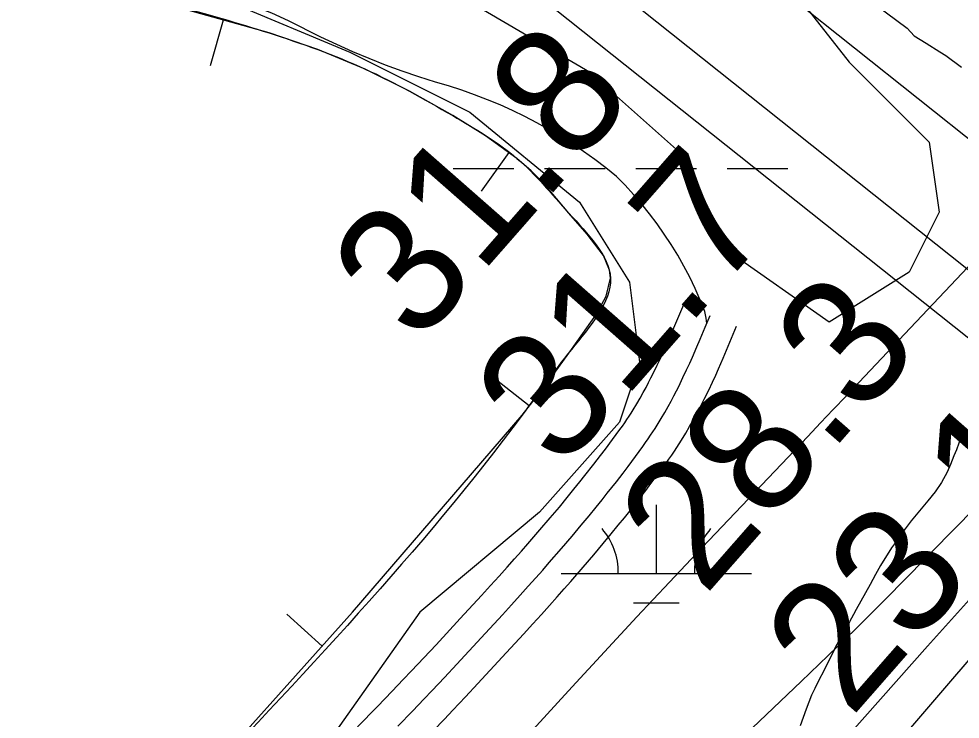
# Model space of a CAD drawing. Extents: x 3297735 to 3335592, y 670436 to 695807.
# Drawn here: x 3315706.7 to 3316201.6, y 689164.5 to 689532.3 of the extents above; entities that cross this region are included whole.
import ezdxf

# ---------------------------------------------------------------- set-up
doc = ezdxf.new("R2010")
doc.units = 0
for name, color, linetype in [('V-BORW-LINE', 7, 'Continuous'), ('V-RIVR-EDGE', 7, 'Continuous'), ('V-RIVR-RANG', 7, 'Continuous'), ('V-ROAD-CNTR', 7, 'Continuous'), ('V-SITE-VEGE', 7, 'Continuous'), ('V-TOPO-DPTH', 7, 'Continuous'), ('V-TOPO-MAJR', 7, 'Continuous'), ('V-TOPO-MINR', 7, 'Continuous'), ('V-UTIL-LINE', 7, 'Continuous'), ('V-WETL-SWMP', 7, 'Continuous')]:
    doc.layers.add(name, color=color, linetype=linetype)

msp = doc.modelspace()

# ---------------------------------------------------------------- linework, layer by layer
at = {"layer": 'V-BORW-LINE'}
for p, q in [((3315814.01, 689531.71), (3315807.27, 689507.63)), ((3315964.27, 689462.1), (3315949.72, 689441.77)), ((3315974.98, 689328.99), (3315955.36, 689344.48)), ((3315866.11, 689202.9), (3315847.49, 689219.58))]:
    msp.add_line(p, q, dxfattribs=at)
msp.add_lwpolyline([(3315696.78, 689019.15), (3315744.15, 689068.69), (3315790.85, 689118.88), (3315882.01, 689220.65), (3315971.23, 689324.24), (3315984.48, 689341.01), (3315997.13, 689358.67), (3316010.4, 689377.26), (3316015.47, 689386.72), (3316017.69, 689396.05), (3316017.25, 689400.41), (3316014.04, 689407.99), (3316005.51, 689419.21), (3315995.89, 689430.26), (3315982.85, 689445.64), (3315976.03, 689452.58), (3315968.56, 689459.03), (3315952.02, 689470.86), (3315934.75, 689481.48), (3315912.07, 689494.28), (3315888.79, 689505.94), (3315863.8, 689516.24), (3315838.21, 689524.92), (3315788.43, 689538.88)], dxfattribs=at)
msp.add_spline([(3315696.78, 689019.15), (3315790.85, 689118.88), (3315971.23, 689324.24), (3315997.13, 689358.67), (3316017.69, 689396.05), (3315995.89, 689430.26), (3315968.56, 689459.03), (3315934.75, 689481.48), (3315888.79, 689505.94), (3315838.21, 689524.92), (3315737.96, 689550.76), (3315688.04, 689558.03), (3315605.31, 689550.87), (3315565.4, 689533.55), (3315526.24, 689503.41), (3315449.44, 689431.96), (3315318.73, 689269.96), (3315292.14, 689230.38), (3315297.01, 689185.22), (3315322.5, 689148.83), (3315363.6, 689127), (3315415.6, 689115.38), (3315459.61, 689091.2), (3315581.44, 688979.34), (3315628.7, 688980.77), (3315663.07, 688994.11), (3315696.78, 689019.15)], degree=3, dxfattribs=at)
at = {"layer": 'V-RIVR-EDGE'}
msp.add_spline([(3319555.14, 694014.55), (3319548.52, 694002.76), (3319539.36, 693985.79), (3319509.78, 693923.27), (3319496.46, 693903), (3319479.41, 693878.17), (3319464.01, 693854.58), (3319445.27, 693818.98), (3319424.44, 693775.51), (3319406.53, 693740.74), (3319395.69, 693713), (3319386.52, 693693.13), (3319372.79, 693671.61), (3319340.34, 693621.53), (3319316.61, 693580.14), (3319295.79, 693542.89), (3319282.06, 693520.96), (3319271.65, 693502.33), (3319267.89, 693489.49), (3319259.98, 693475.83), (3319250.42, 693465.08), (3319246.25, 693454.32), (3319237.93, 693442.32), (3319231.68, 693428.65), (3319225.43, 693414.99), (3319219.61, 693410.03), (3319205.47, 693391.42), (3319185.09, 693363.28), (3319164.7, 693327.69), (3319143.08, 693301.21), (3319109.39, 693253.21), (3319083.6, 693218.46), (3319061.14, 693187.85), (3319039.52, 693157.64), (3319018.29, 693123.29), (3318994.59, 693091.02), (3318949.68, 693031.86), (3318931.37, 693004.55), (3318913.08, 692981.38), (3318902.25, 692962.76), (3318892.68, 692944.55), (3318876.03, 692916.4), (3318861.86, 692887.84), (3318841.46, 692848.51), (3318822.29, 692807.53), (3318806.46, 692774.41), (3318803.1, 692758.66), (3318804.31, 692744.98), (3318808.02, 692734.61), (3318808.84, 692730.46), (3318817.11, 692725.47), (3318826.63, 692719.23), (3318832.83, 692713), (3318835.72, 692705.53), (3318835.27, 692692.27), (3318829.85, 692681.5), (3318819.88, 692669.09), (3318809.47, 692651.3), (3318783.24, 692602.87), (3318768.67, 692580.52), (3318760.79, 692575.98), (3318753.73, 692573.1), (3318747.11, 692573.94), (3318739.24, 692579.76), (3318735.53, 692585.58), (3318730.56, 692588.49), (3318721.44, 692588.1), (3318700.27, 692573.64), (3318679.48, 692549.66), (3318660.76, 692522.35), (3318646.6, 692493.37), (3318637.03, 692477.64), (3318624.96, 692456.95), (3318607.08, 692434.19), (3318599.98, 692413.49), (3318583.3, 692372.49), (3318565.82, 692342.28), (3318547.09, 692313.73), (3318534.2, 692295.52), (3318512.56, 692258.69), (3318488.02, 692224.76), (3318446.4, 692155.23), (3318418.11, 692112.61), (3318397.31, 692084.47), (3318386.91, 692066.68), (3318376.5, 692048.05), (3318354.44, 692011.22), (3318333.22, 691976.45), (3318316.13, 691940.02), (3318301.57, 691917.67), (3318275.38, 691884.99), (3318265.81, 691873), (3318250.82, 691844.85), (3318236.64, 691808.41), (3318222.07, 691781.09), (3318194.96, 691714.01), (3318179.96, 691684.2), (3318162.07, 691654.82), (3318140.84, 691619.64), (3318130.44, 691603.92), (3318120.89, 691595.24), (3318105.09, 691577.87), (3318090.12, 691558.42), (3318067.68, 691532.37), (3318043.56, 691501.75), (3318020.26, 691465.75), (3317998.21, 691433.06), (3317973.66, 691392.92), (3317962.42, 691371.81), (3317929.95, 691315.1), (3317907.9, 691282.41), (3317889.2, 691263.39), (3317870.48, 691238.16), (3317844.7, 691202.99), (3317833.05, 691186.02), (3317808.09, 691148.78), (3317780.64, 691109.47), (3317756.1, 691076.38), (3317731.98, 691045.35), (3317684.57, 690978.73), (3317668.76, 690954.73), (3317646.3, 690922.04), (3317635.48, 690907.15), (3317629.25, 690900.53), (3317620.1, 690889.36), (3317608.46, 690874.47), (3317601.4, 690867.03), (3317592.67, 690860.42), (3317585.59, 690845.93), (3317576.86, 690836), (3317565.64, 690821.11), (3317549.42, 690801.25), (3317522.4, 690767.75), (3317502.45, 690745), (3317489.97, 690727.62), (3317482.47, 690713.55), (3317479.54, 690701.12), (3317475.78, 690689.94), (3317474.94, 690683.31), (3317467.87, 690674.21), (3317451.65, 690653.94), (3317427.54, 690622.91), (3317406.33, 690593.95), (3317381.8, 690564.58), (3317328.18, 690504.62), (3317308.23, 690483.11), (3317290.78, 690466.16), (3317272.5, 690446.31), (3317248.81, 690422.74), (3317230.94, 690402.48), (3317202.23, 690356.54), (3317170.21, 690314.34), (3317129.47, 690266.36), (3317099.12, 690227.48), (3317085.82, 690212.59), (3317074.19, 690204.33), (3317063.38, 690189.85), (3317045.08, 690163.78), (3317020.95, 690128.61), (3316996.82, 690093.85), (3316970.63, 690059.1), (3316926.98, 690008.23), (3316891.65, 689970.6), (3316861.71, 689930.05), (3316828.03, 689887.86), (3316809.31, 689860.13), (3316797.25, 689841.93), (3316783.53, 689825.38), (3316737.37, 689762.08), (3316714.9, 689728.98), (3316681.64, 689687.61), (3316661.69, 689665.69), (3316647.97, 689646.66), (3316619.68, 689606.11), (3316602.63, 689581.28), (3316583.49, 689551.9), (3316563.93, 689519.62), (3316547.71, 689499.35), (3316541.89, 689491.9), (3316538.57, 689488.6), (3316532.31, 689474.1), (3316523.16, 689461.28), (3316509.03, 689445.15), (3316500.29, 689431.49), (3316493.22, 689419.9), (3316485.73, 689407.9), (3316486.11, 689397.12), (3316486.48, 689375.57), (3316487.29, 689371.01), (3316491.44, 689370.17), (3316493.5, 689366.43), (3316494.29, 689352.75), (3316496.75, 689341.56), (3316502.54, 689336.57), (3316504.2, 689334.08), (3316504.18, 689328.69), (3316501.27, 689325.8), (3316488.83, 689321.27), (3316487.17, 689319.61), (3316487.16, 689316.71), (3316492.96, 689316.7), (3316502.08, 689318.33), (3316508.3, 689318.32), (3316513.27, 689314.99), (3316516.58, 689314.98), (3316524.87, 689314.55), (3316535.62, 689303.33), (3316544.71, 689293.36), (3316545.54, 689290.04), (3316543.46, 689287.97), (3316525.66, 689296.72), (3316509.92, 689304.22), (3316502.06, 689307.14), (3316490.45, 689308.41), (3316482.58, 689308.02), (3316478.02, 689308.03), (3316473.47, 689311.77), (3316449.46, 689323.85), (3316424.59, 689324.74), (3316401.79, 689323.14), (3316381.47, 689318.22), (3316366.54, 689316.18), (3316352.85, 689311.24), (3316334.16, 689295.54), (3316302.2, 689277.79), (3316275.21, 689257.14), (3316266.49, 689249.28), (3316249.02, 689224.04), (3316230.28, 689191.76), (3316217.78, 689162.78), (3316200.69, 689125.93), (3316182.37, 689092.82), (3316162.8, 689054.73), (3316141.17, 689024.94), (3316114.57, 688996.41), (3316081.77, 688971.62), (3316036.89, 688926.14), (3316007.39, 688897.61), (3315987.04, 688880.67), (3315970.01, 688865.79), (3315959.63, 688858.77), (3315957.13, 688852.14), (3315955.46, 688848.42), (3315953.91, 688835.53)], degree=3, dxfattribs=at)
at = {"layer": 'V-ROAD-CNTR'}
for points in [[(3315865.5, 689522.75), (3315848.49, 689531.21), (3315839.67, 689535.33), (3315826.05, 689540.52), (3315812.33, 689545.48), (3315798.54, 689550.19), (3315784.66, 689554.67), (3315770.71, 689558.9), (3315756.69, 689562.9), (3315742.6, 689566.65), (3315728.45, 689570.15)], [(3316068.38, 689372.32), (3316068.03, 689375.12), (3316067.39, 689378.56), (3316064.9, 689384.65), (3316062.22, 689390.66), (3316059.35, 689396.58), (3316056.29, 689402.41), (3316053.04, 689408.13), (3316049.61, 689413.75), (3316046, 689419.26), (3316042.22, 689424.64), (3316038.27, 689429.91), (3316034.15, 689435.04), (3316029.86, 689440.03), (3316025.42, 689444.89), (3316020.83, 689449.59), (3316015.21, 689454.1), (3316009.47, 689458.44), (3316003.61, 689462.63), (3315997.63, 689466.64), (3315991.54, 689470.49), (3315985.35, 689474.17), (3315979.06, 689477.67), (3315972.67, 689481), (3315966.2, 689484.14), (3315959.63, 689487.1), (3315952.99, 689489.88), (3315946.27, 689492.47), (3315939.48, 689494.87), (3315932.63, 689497.08), (3315925.72, 689499.1), (3315916.9, 689501.89), (3315908.15, 689504.88), (3315899.46, 689508.06), (3315890.85, 689511.44), (3315882.32, 689515.02), (3315873.87, 689518.79), (3315865.5, 689522.75)], [(3315884.7, 689160.51), (3315895.16, 689171.2), (3315902.95, 689179.24), (3315908.76, 689185.29), (3315913.09, 689189.83), (3315919.57, 689196.68), (3315926, 689203.58), (3315938.75, 689217.35), (3315949.84, 689229.41), (3315954.64, 689234.68), (3315959.13, 689239.63), (3315963.32, 689244.29), (3315967.23, 689248.66), (3315970.87, 689252.76), (3315974.26, 689256.61), (3315980.6, 689263.9), (3315986.08, 689270.3), (3315990.82, 689275.93), (3315994.94, 689280.9), (3315998.51, 689285.26), (3316001.61, 689289.1), (3316004.29, 689292.46), (3316008.98, 689298.42), (3316012.45, 689302.91), (3316015.01, 689306.29), (3316018.85, 689311.42), (3316022.62, 689316.57), (3316023.94, 689318.41), (3316025.17, 689320.19), (3316026.36, 689321.94), (3316027.48, 689323.64), (3316028.55, 689325.3), (3316029.55, 689326.89), (3316031.51, 689330.11), (3316033.28, 689333.13), (3316034.9, 689336), (3316036.39, 689338.71), (3316037.75, 689341.28), (3316039.01, 689343.72), (3316040.16, 689345.99), (3316042.31, 689350.38), (3316044.13, 689354.24), (3316045.69, 689357.65), (3316047.03, 689360.64), (3316049.38, 689365.99), (3316051.09, 689370), (3316053.65, 689376.12), (3316056.2, 689382.31)], [(3315905.9, 689160.73), (3315913.75, 689168.82), (3315919.6, 689174.92), (3315923.97, 689179.5), (3315930.5, 689186.42), (3315936.99, 689193.37), (3315949.77, 689207.18), (3315960.9, 689219.28), (3315965.74, 689224.59), (3315970.26, 689229.58), (3315974.49, 689234.27), (3315978.43, 689238.68), (3315982.11, 689242.83), (3315985.55, 689246.74), (3315991.95, 689254.1), (3315997.51, 689260.59), (3316002.33, 689266.31), (3316006.51, 689271.36), (3316010.15, 689275.8), (3316013.31, 689279.7), (3316016.05, 689283.14), (3316020.82, 689289.21), (3316024.36, 689293.79), (3316026.99, 689297.26), (3316030.9, 689302.49), (3316034.78, 689307.78), (3316036.2, 689309.77), (3316037.54, 689311.71), (3316038.83, 689313.6), (3316040.04, 689315.44), (3316041.2, 689317.24), (3316042.3, 689318.99), (3316044.39, 689322.41), (3316046.29, 689325.65), (3316048.01, 689328.71), (3316049.59, 689331.6), (3316051.04, 689334.32), (3316052.37, 689336.89), (3316053.59, 689339.31), (3316055.82, 689343.88), (3316057.73, 689347.91), (3316059.35, 689351.45), (3316060.75, 689354.56), (3316063.14, 689360.04), (3316064.91, 689364.16), (3316067.51, 689370.37), (3316070.07, 689376.6)], [(3315924.54, 689158.41), (3315930.44, 689164.54), (3315934.85, 689169.18), (3315941.44, 689176.15), (3315947.98, 689183.16), (3315960.8, 689197.01), (3315971.96, 689209.15), (3315976.84, 689214.5), (3315981.39, 689219.52), (3315985.65, 689224.25), (3315989.63, 689228.71), (3315993.35, 689232.9), (3315996.84, 689236.86), (3316003.31, 689244.3), (3316008.94, 689250.88), (3316013.84, 689256.69), (3316018.09, 689261.82), (3316021.78, 689266.33), (3316025, 689270.31), (3316027.81, 689273.83), (3316032.65, 689279.99), (3316036.27, 689284.68), (3316038.97, 689288.23), (3316042.96, 689293.57), (3316046.93, 689298.98), (3316048.46, 689301.13), (3316049.91, 689303.22), (3316051.3, 689305.26), (3316052.61, 689307.25), (3316053.85, 689309.18), (3316055.06, 689311.09), (3316057.27, 689314.72), (3316059.29, 689318.17), (3316061.12, 689321.42), (3316062.8, 689324.48), (3316064.33, 689327.36), (3316065.72, 689330.07), (3316067.02, 689332.64), (3316069.34, 689337.38), (3316071.32, 689341.57), (3316073.01, 689345.25), (3316074.46, 689348.48), (3316076.91, 689354.08), (3316078.72, 689358.32), (3316081.36, 689364.62), (3316083.94, 689370.89)]]:
    msp.add_lwpolyline(points, dxfattribs=at)
at = {"layer": 'V-SITE-VEGE'}
for points in [[(3316085.46, 689583.15), (3316143.2, 689509.61), (3316164.2, 689488.6), (3316185.2, 689467.59), (3316190.45, 689430.82), (3316174.7, 689399.31), (3316132.7, 689373.05), (3316080.21, 689409.81), (3316053.96, 689462.34), (3316006.71, 689504.36), (3315943.71, 689541.13)], [(3315817.72, 689541.13), (3315880.72, 689514.86), (3315943.71, 689483.35), (3316001.46, 689436.08), (3316027.71, 689394.06), (3316032.96, 689352.04), (3316022.46, 689320.52), (3315980.46, 689273.25), (3315917.46, 689220.73), (3315854.47, 689131.43), (3315765.23, 689036.89), (3315707.48, 688989.61), (3315675.98, 688963.35)]]:
    msp.add_lwpolyline(points, dxfattribs=at)
at = {"layer": 'V-TOPO-DPTH'}
msp.add_lwpolyline([(3316506.5, 689520.73), (3316453.3, 689463.55), (3316400.04, 689406.43), (3316346.74, 689349.35), (3316267.99, 689265.1), (3316254.13, 689250.09), (3316240.4, 689234.95), (3316226.86, 689219.65), (3316213.44, 689204.22), (3316005.91, 688962.54), (3315960.48, 688909.36), (3315915.24, 688856.02), (3315870.28, 688802.45), (3315825.5, 688748.72), (3315753.94, 688662.4), (3315745, 688651.78), (3315735.96, 688641.26), (3315726.76, 688630.87), (3315717.46, 688620.57), (3315643.88, 688540.34)], dxfattribs=at)
at = {"layer": 'V-TOPO-MAJR'}
msp.add_lwpolyline([(3316515.91, 689730.18), (3316148.21, 689341.24), (3316141.53, 689334.18), (3316134.85, 689327.13), (3316128.16, 689320.08), (3316121.47, 689313.03), (3316065.9, 689254.59), (3316031.59, 689218.17), (3315997.5, 689181.54), (3315963.76, 689144.6), (3315930.24, 689107.45), (3315636.51, 688778.88)], dxfattribs=at)
at = {"layer": 'V-TOPO-MINR'}
for points in [[(3316923.61, 690027.01), (3316883.98, 689979.13), (3316692.22, 689750.46), (3316684.04, 689740.83), (3316675.76, 689731.28), (3316667.36, 689721.83), (3316658.87, 689712.47), (3316605.7, 689654.58), (3316570.49, 689616.39), (3316535.18, 689578.3), (3316499.73, 689540.33), (3316464.19, 689502.45), (3316266.75, 689292.84), (3316245.94, 689270.56), (3316225.27, 689248.15), (3316204.8, 689225.57), (3316184.46, 689202.86), (3315867.17, 688845.52), (3315840.5, 688815.65), (3315813.73, 688785.87), (3315786.79, 688756.24), (3315759.75, 688726.71), (3315732.43, 688697.43), (3315704.87, 688668.39)], [(3316589.81, 689663.48), (3316208.63, 689274.64), (3316205.47, 689271.42), (3316202.32, 689268.21), (3316199.17, 689265), (3316196.01, 689261.78), (3316174.5, 689239.89), (3316160.52, 689225.8), (3316146.44, 689211.81), (3316132.23, 689197.97), (3316117.92, 689184.22), (3315816.82, 688897.83), (3315790.25, 688872.6), (3315763.66, 688847.4), (3315737.03, 688822.24), (3315710.37, 688797.1), (3315667.14, 688756.4)], [(3316506.5, 689520.73), (3316453.3, 689463.55), (3316400.04, 689406.43), (3316346.74, 689349.35), (3316267.99, 689265.1), (3316254.13, 689250.09), (3316240.4, 689234.95), (3316226.86, 689219.65), (3316213.44, 689204.22), (3316005.91, 688962.54), (3315960.48, 688909.36), (3315915.24, 688856.02), (3315870.28, 688802.45), (3315825.5, 688748.72), (3315753.94, 688662.4), (3315745, 688651.78), (3315735.96, 688641.26), (3315726.76, 688630.87), (3315717.46, 688620.57), (3315643.88, 688540.34)]]:
    msp.add_lwpolyline(points, dxfattribs=at)
at = {"layer": 'V-UTIL-LINE'}
for p, q in [((3319150.52, 687126.41), (3315301.14, 690189.14)), ((3319077.1, 687115.93), (3315227.71, 690178.65)), ((3319098.07, 687063.48), (3315248.69, 690126.2))]:
    msp.add_line(p, q, dxfattribs=at)
at = {"layer": 'V-WETL-SWMP'}
for p, q in [((3316134.08, 689556.84), (3316173.7, 689527.44)), ((3316173.7, 689527.44), (3316177.43, 689523.49)), ((3316177.43, 689523.49), (3316183.67, 689519.51)), ((3316183.67, 689519.51), (3316190.86, 689515.08)), ((3316190.86, 689515.08), (3316194.08, 689513.04)), ((3316194.08, 689513.04), (3316202.24, 689506.92)), ((3315934.98, 689453.68), (3315966.98, 689453.68)), ((3315982.98, 689453.68), (3316014.98, 689453.68)), ((3316030.98, 689453.68), (3316062.97, 689453.68)), ((3316078.97, 689453.68), (3316110.97, 689453.68)), ((3316202.15, 689312.97), (3316199.59, 689305.98)), ((3316199.59, 689305.98), (3316198.3, 689302.77)), ((3316198.3, 689302.77), (3316196.47, 689298.24)), ((3316196.47, 689298.24), (3316194.63, 689294.27)), ((3316194.63, 689294.27), (3316191.68, 689288.78)), ((3316191.68, 689288.78), (3316188.35, 689283.85)), ((3316188.35, 689283.85), (3316184.63, 689279.11)), ((3316041.82, 689241.07), (3316041.82, 689277.07)), ((3316184.63, 689279.11), (3316175.71, 689268.67)), ((3316175.71, 689268.67), (3316172.56, 689264.5)), ((3316170.52, 689261.84), (3316167.56, 689257.3)), ((3316172.56, 689264.5), (3316170.52, 689261.84)), ((3316167.56, 689257.3), (3316165.52, 689254.45)), ((3316165.52, 689254.45), (3316159.6, 689245.17)), ((3315991.82, 689241.07), (3316091.82, 689241.07)), ((3316159.6, 689245.17), (3316157.01, 689240.44)), ((3316157.01, 689240.44), (3316154.25, 689235.14)), ((3316154.25, 689235.14), (3316146.86, 689222.09)), ((3316029.82, 689225.64), (3316053.82, 689225.64)), ((3316146.86, 689222.09), (3316145.39, 689219.44)), ((3316145.39, 689219.44), (3316143.36, 689215.65)), ((3316141.88, 689213), (3316139.67, 689209.03)), ((3316143.36, 689215.65), (3316141.88, 689213)), ((3316139.67, 689209.03), (3316135.97, 689202.41)), ((3316135.97, 689202.41), (3316134.69, 689199.38)), ((3316134.69, 689199.38), (3316132.11, 689194.65)), ((3316132.11, 689194.65), (3316129.53, 689189.17)), ((3316129.53, 689189.17), (3316127.68, 689185.76)), ((3316127.68, 689185.76), (3316125.11, 689180.66)), ((3316123.45, 689177.06), (3316121.98, 689173.47)), ((3316125.11, 689180.66), (3316123.45, 689177.06)), ((3316121.98, 689173.47), (3316120.52, 689169.7)), ((3316120.52, 689169.7), (3316117.41, 689161.01))]:
    msp.add_line(p, q, dxfattribs=at)
for centre, start, end in [((3315986.58, 689241.55), 359.2282, 40.7718), ((3316097.06, 689241.55), 139.2282, 180.7718)]:
    msp.add_arc(centre, 35.25, start, end, dxfattribs=at)

# ---------------------------------------------------------------- texts
at = {"layer": 'V-RIVR-RANG'}
for s, p in [('31.8', (3315916.45, 689360.14)), ('31.7', (3315991.78, 689294.37)), ('28.3', (3316067.1, 689228.59)), ('23.1', (3316143.99, 689164.6))]:
    msp.add_text(s, height=67, rotation=48.7283, dxfattribs=at).set_placement(p)

doc.saveas('drawing.dxf')
